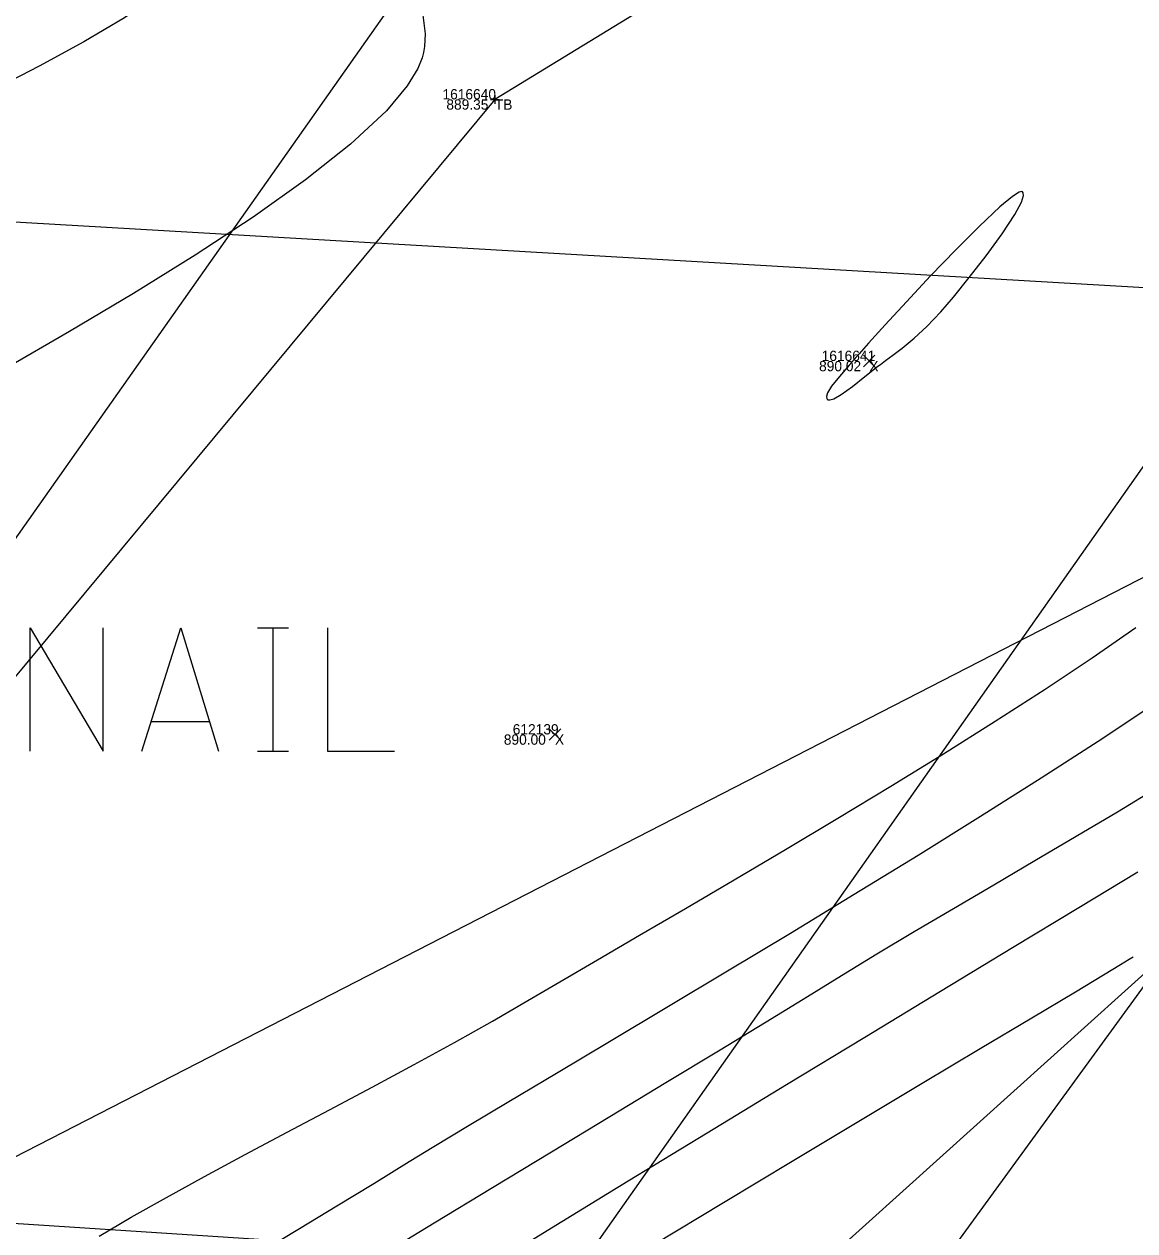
# Model space of a CAD drawing. Extents: x 1957117 to 1971063, y 701601 to 715861.
# Drawn here: x 1963821.89 to 1963859.71, y 707220.52 to 707261.61 of the extents above; entities that cross this region are included whole.
import ezdxf

# ---------------------------------------------------------------- set-up
doc = ezdxf.new("R2010")
doc.units = 0
for name, color, linetype in [('AP_X_Lights', 7, 'Continuous'), ('DT_X_Break_Line', 7, 'Continuous'), ('DT_X_Contour_Major', 7, 'Continuous'), ('DT_X_Contour_Minor', 7, 'Continuous'), ('DV_X_Section_VMS_Line', 7, 'Continuous'), ('GE_P_CL_50', 7, 'Continuous'), ('GE_X_CL_20', 7, 'Continuous'), ('PV_P_Drive', 7, 'Continuous'), ('PV_P_Shoulder', 7, 'Continuous'), ('RS_Raster1', 7, 'Continuous'), ('RW_X_Esmt_RR', 7, 'Continuous'), ('SC_Scratch1', 7, 'Continuous'), ('SC_Shading2', 7, 'Continuous'), ('SC_Shading5', 7, 'Continuous')]:
    doc.layers.add(name, color=color, linetype=linetype)

msp = doc.modelspace()

# ---------------------------------------------------------------- linework, layer by layer
at = {"layer": 'AP_X_Lights'}
for p, q in [((1963850.475, 707249.948), (1963850.863, 707250.338)), ((1963850.475, 707250.338), (1963850.863, 707249.948)), ((1963839.774, 707237.228), (1963840.162, 707237.618)), ((1963839.774, 707237.618), (1963840.162, 707237.228))]:
    msp.add_line(p, q, dxfattribs=at)
at = {"layer": 'DT_X_Break_Line'}
for points in [[(1963884.608, 707287.576), (1963837.921, 707259.051), (1963813.77, 707229.984)], [(1963819.877, 707222.168), (1963861.487, 707243.54), (1963895.263, 707280.714)], [(1963899.517, 707277.373), (1963869.26, 707237.602), (1963831.235, 707203.335), (1963820.965, 707195.035), (1963812.613, 707181.208), (1963805.672, 707159.836), (1963786.526, 707112.387), (1963762.238, 707069.027), (1963734.112, 707027.99), (1963699.007, 706991.28), (1963670.32, 706952.909), (1963630.02, 706918.565), (1963614.237, 706899.512), (1963608.708, 706874.267)]]:
    msp.add_lwpolyline(points, dxfattribs=at)
at = {"layer": 'DT_X_Contour_Major'}
msp.add_lwpolyline([(1963850.965, 707249.962), (1963851.052, 707250.027), (1963851.222, 707250.153), (1963851.47, 707250.336), (1963851.794, 707250.582), (1963852.202, 707250.917), (1963852.632, 707251.314), (1963853.101, 707251.811), (1963853.534, 707252.315), (1963854.074, 707252.98), (1963854.65, 707253.724), (1963855.192, 707254.469), (1963855.626, 707255.133), (1963855.849, 707255.553), (1963855.92, 707255.777), (1963855.912, 707255.872), (1963855.89, 707255.902), (1963855.862, 707255.912), (1963855.769, 707255.887), (1963855.546, 707255.746), (1963855.117, 707255.389), (1963854.421, 707254.735), (1963853.611, 707253.923), (1963852.759, 707253.037), (1963851.934, 707252.158), (1963851.207, 707251.368), (1963850.647, 707250.749), (1963850.325, 707250.383), (1963849.988, 707249.996), (1963849.658, 707249.619), (1963849.387, 707249.281), (1963849.25, 707249.059), (1963849.21, 707248.931), (1963849.22, 707248.867), (1963849.237, 707248.842), (1963849.261, 707248.824), (1963849.328, 707248.814), (1963849.466, 707248.855), (1963849.712, 707248.998), (1963850.093, 707249.278), (1963850.523, 707249.617)], close=True, dxfattribs=at)
msp.add_lwpolyline([(1963850.965, 707249.962), (1963851.052, 707250.027), (1963851.222, 707250.153), (1963851.47, 707250.336), (1963851.794, 707250.582), (1963852.202, 707250.917), (1963852.632, 707251.314), (1963853.101, 707251.811), (1963853.534, 707252.315), (1963854.074, 707252.98), (1963854.65, 707253.724), (1963855.192, 707254.469), (1963855.626, 707255.133), (1963855.849, 707255.553), (1963855.92, 707255.777), (1963855.912, 707255.872), (1963855.89, 707255.902), (1963855.862, 707255.912), (1963855.769, 707255.887), (1963855.546, 707255.746), (1963855.117, 707255.389), (1963854.421, 707254.735), (1963853.611, 707253.923), (1963852.759, 707253.037), (1963851.934, 707252.158), (1963851.207, 707251.368), (1963850.647, 707250.749), (1963850.325, 707250.383), (1963849.988, 707249.996), (1963849.658, 707249.619), (1963849.387, 707249.281), (1963849.25, 707249.059), (1963849.21, 707248.931), (1963849.22, 707248.867), (1963849.237, 707248.842), (1963849.261, 707248.824), (1963849.328, 707248.814), (1963849.466, 707248.855), (1963849.712, 707248.998), (1963850.093, 707249.278), (1963850.523, 707249.617)], close=True, dxfattribs=at)
msp.add_lwpolyline([(1963859.65, 707229.838), (1963859.522, 707229.759), (1963859.218, 707229.574), (1963858.647, 707229.229), (1963857.686, 707228.651), (1963856.2, 707227.762), (1963854.444, 707226.713), (1963852.467, 707225.531), (1963850.318, 707224.245), (1963848.046, 707222.883), (1963845.701, 707221.472), (1963843.331, 707220.04)], dxfattribs=at)
msp.add_lwpolyline([(1963859.65, 707229.838), (1963859.522, 707229.759), (1963859.218, 707229.574), (1963858.647, 707229.229), (1963857.686, 707228.651), (1963856.2, 707227.762), (1963854.444, 707226.713), (1963852.467, 707225.531), (1963850.318, 707224.245), (1963848.046, 707222.883), (1963845.701, 707221.472), (1963843.331, 707220.04)], dxfattribs=at)
at = {"layer": 'DT_X_Contour_Minor'}
for points in [[(1963821.374, 707276.876), (1963822.22, 707275.891), (1963823.175, 707274.787), (1963824.186, 707273.593), (1963825.204, 707272.338), (1963826.177, 707271.051), (1963827.054, 707269.764), (1963827.782, 707268.504), (1963828.312, 707267.301), (1963828.559, 707266.401), (1963828.623, 707265.771), (1963828.602, 707265.377), (1963828.571, 707265.188), (1963828.528, 707265.016), (1963828.398, 707264.675), (1963828.096, 707264.167), (1963827.512, 707263.494), (1963826.529, 707262.661), (1963825.315, 707261.834), (1963823.922, 707261.01), (1963822.403, 707260.186), (1963820.812, 707259.361)], [(1963821.374, 707276.876), (1963822.22, 707275.891), (1963823.175, 707274.787), (1963824.186, 707273.593), (1963825.204, 707272.338), (1963826.177, 707271.051), (1963827.054, 707269.764), (1963827.782, 707268.504), (1963828.312, 707267.301), (1963828.559, 707266.401), (1963828.623, 707265.771), (1963828.602, 707265.377), (1963828.571, 707265.188), (1963828.528, 707265.016), (1963828.398, 707264.675), (1963828.096, 707264.167), (1963827.512, 707263.494), (1963826.529, 707262.661), (1963825.315, 707261.834), (1963823.922, 707261.01), (1963822.403, 707260.186), (1963820.812, 707259.361)], [(1963835.459, 707262.016), (1963835.543, 707261.288), (1963835.524, 707260.85), (1963835.492, 707260.645), (1963835.447, 707260.468), (1963835.299, 707260.099), (1963834.941, 707259.509), (1963834.231, 707258.663), (1963833.011, 707257.522), (1963831.479, 707256.31), (1963829.696, 707255.045), (1963827.72, 707253.749), (1963825.614, 707252.442), (1963823.436, 707251.144), (1963821.248, 707249.876)], [(1963835.459, 707262.016), (1963835.543, 707261.288), (1963835.524, 707260.85), (1963835.492, 707260.645), (1963835.447, 707260.468), (1963835.299, 707260.099), (1963834.941, 707259.509), (1963834.231, 707258.663), (1963833.011, 707257.522), (1963831.479, 707256.31), (1963829.696, 707255.045), (1963827.72, 707253.749), (1963825.614, 707252.442), (1963823.436, 707251.144), (1963821.248, 707249.876)], [(1963824.453, 707220.341), (1963825.534, 707220.977), (1963826.738, 707221.657), (1963828.041, 707222.371), (1963829.418, 707223.113), (1963830.845, 707223.873), (1963832.295, 707224.643), (1963833.746, 707225.415), (1963835.171, 707226.18), (1963836.546, 707226.931), (1963837.846, 707227.66), (1963839.047, 707228.357), (1963840.138, 707229.001), (1963841.414, 707229.747), (1963842.847, 707230.583), (1963844.41, 707231.496), (1963846.074, 707232.472), (1963847.812, 707233.5), (1963849.597, 707234.567), (1963851.402, 707235.659), (1963853.197, 707236.765), (1963854.957, 707237.871), (1963856.653, 707238.964), (1963858.257, 707240.032), (1963859.743, 707241.063)], [(1963824.453, 707220.341), (1963825.534, 707220.977), (1963826.738, 707221.657), (1963828.041, 707222.371), (1963829.418, 707223.113), (1963830.845, 707223.873), (1963832.295, 707224.643), (1963833.746, 707225.415), (1963835.171, 707226.18), (1963836.546, 707226.931), (1963837.846, 707227.66), (1963839.047, 707228.357), (1963840.138, 707229.001), (1963841.414, 707229.747), (1963842.847, 707230.583), (1963844.41, 707231.496), (1963846.074, 707232.472), (1963847.812, 707233.5), (1963849.597, 707234.567), (1963851.402, 707235.659), (1963853.197, 707236.765), (1963854.957, 707237.871), (1963856.653, 707238.964), (1963858.257, 707240.032), (1963859.743, 707241.063)], [(1963830.014, 707219.833), (1963831.268, 707220.591), (1963832.542, 707221.364), (1963833.8, 707222.133), (1963835.004, 707222.877), (1963835.849, 707223.395), (1963836.991, 707224.082), (1963838.393, 707224.918), (1963840.016, 707225.885), (1963841.824, 707226.962), (1963843.779, 707228.129), (1963845.844, 707229.368), (1963847.982, 707230.659), (1963850.156, 707231.981), (1963852.328, 707233.315), (1963854.461, 707234.642), (1963856.518, 707235.942), (1963858.462, 707237.195), (1963860.254, 707238.382)], [(1963830.014, 707219.833), (1963831.268, 707220.591), (1963832.542, 707221.364), (1963833.8, 707222.133), (1963835.004, 707222.877), (1963835.849, 707223.395), (1963836.991, 707224.082), (1963838.393, 707224.918), (1963840.016, 707225.885), (1963841.824, 707226.962), (1963843.779, 707228.129), (1963845.844, 707229.368), (1963847.982, 707230.659), (1963850.156, 707231.981), (1963852.328, 707233.315), (1963854.461, 707234.642), (1963856.518, 707235.942), (1963858.462, 707237.195), (1963860.254, 707238.382)], [(1963860.492, 707235.62), (1963859.115, 707234.78), (1963857.714, 707233.943), (1963856.306, 707233.113), (1963854.907, 707232.294), (1963853.532, 707231.489), (1963852.199, 707230.704), (1963850.922, 707229.94), (1963849.719, 707229.202), (1963848.566, 707228.491), (1963847.155, 707227.628), (1963845.531, 707226.641), (1963843.74, 707225.556), (1963841.831, 707224.401), (1963839.849, 707223.202), (1963837.842, 707221.986), (1963835.855, 707220.78), (1963833.936, 707219.611)], [(1963860.492, 707235.62), (1963859.115, 707234.78), (1963857.714, 707233.943), (1963856.306, 707233.113), (1963854.907, 707232.294), (1963853.532, 707231.489), (1963852.199, 707230.704), (1963850.922, 707229.94), (1963849.719, 707229.202), (1963848.566, 707228.491), (1963847.155, 707227.628), (1963845.531, 707226.641), (1963843.74, 707225.556), (1963841.831, 707224.401), (1963839.849, 707223.202), (1963837.842, 707221.986), (1963835.855, 707220.78), (1963833.936, 707219.611)], [(1963859.818, 707232.733), (1963857.802, 707231.515), (1963855.544, 707230.151), (1963853.098, 707228.671), (1963850.515, 707227.106), (1963847.847, 707225.487), (1963845.146, 707223.843), (1963842.464, 707222.207), (1963839.853, 707220.607), (1963837.365, 707219.076)], [(1963859.818, 707232.733), (1963857.802, 707231.515), (1963855.544, 707230.151), (1963853.098, 707228.671), (1963850.515, 707227.106), (1963847.847, 707225.487), (1963845.146, 707223.843), (1963842.464, 707222.207), (1963839.853, 707220.607), (1963837.365, 707219.076)]]:
    msp.add_lwpolyline(points, dxfattribs=at)
at = {"layer": 'DV_X_Section_VMS_Line'}
msp.add_line((1967938.63, 707015.18), (1962667.555, 707322.055), dxfattribs=at)
at = {"layer": 'GE_P_CL_50'}
msp.add_lwpolyline([(1963809.22, 707159.242), (1963930.41, 707325.263), (1964096.946, 707583.449), (1964164.227, 707651.079), (1964201.876, 707617.583)], dxfattribs=at)
at = {"layer": 'GE_X_CL_20'}
msp.add_lwpolyline([(1964578.061, 708318.542), (1963713.717, 707090.878)], dxfattribs=at)
at = {"layer": 'PV_P_Drive'}
for p, q in [((1963837.775, 707259.051), (1963838.067, 707259.051)), ((1963837.921, 707259.197), (1963837.921, 707258.905)), ((1963837.921, 707259.051), (1963837.921, 707259.051))]:
    msp.add_line(p, q, dxfattribs=at)
at = {"layer": 'RW_X_Esmt_RR'}
for points in [[(1963738.247, 707073.608), (1964602.591, 708301.271)], [(1963218.124, 707170.278), (1963732.185, 707226.591), (1963864.206, 707218.006), (1963915.055, 707221.53)]]:
    msp.add_lwpolyline(points, dxfattribs=at)
at = {"layer": 'SC_Shading2'}
for points in [[(1963822.101, 707236.859), (1963822.101, 707241.059), (1963824.581, 707236.859), (1963824.581, 707241.059)], [(1963825.904, 707236.859), (1963827.227, 707241.059), (1963828.516, 707236.859)], [(1963829.839, 707241.059), (1963830.897, 707241.059)], [(1963830.368, 707236.859), (1963830.368, 707241.059)], [(1963832.22, 707241.059), (1963832.22, 707236.859), (1963834.502, 707236.859)], [(1963828.186, 707237.851), (1963826.235, 707237.851)], [(1963829.839, 707236.859), (1963830.897, 707236.859)]]:
    msp.add_lwpolyline(points, dxfattribs=at)
at = {"layer": 'SC_Shading5'}
for points in [[(1963589.678, 706586.994), (1963626.625, 706689.548), (1963651.76, 706746.832), (1963668.09, 706778.596), (1963682.768, 706805.402), (1963734.424, 706911.594), (1963826.849, 707116.717), (1963877.258, 707215.645), (1963964.981, 707354.472), (1964070.526, 707509.355), (1964132.574, 707601.994), (1964163.9, 707642.169), (1964191.2, 707685.167), (1964278.98, 707807.131), (1964326.11, 707874.364), (1964396.427, 707968.962), (1964508.519, 708133.679), (1964655.588, 708336.552), (1964745.319, 708429.172), (1964840.327, 708522.317), (1964988.178, 708660.245), (1965089.796, 708739.041), (1965251.743, 708835.216), (1965415.807, 708922.048), (1965866.2, 709149.38), (1966173.543, 709294.131), (1966283.627, 709338.196), (1966534.003, 709419.214), (1966689.084, 709471.266), (1967008.468, 709641.817), (1967166.677, 709750.124), (1967422.113, 709931.083), (1967818.707, 710198.831), (1968187.021, 710459.852), (1968360.589, 710592.493), (1968496.543, 710707.847), (1968606.427, 710809.378), (1968733.391, 710937.091), (1968807.28, 711025.4), (1968843.008, 711077.094), (1968863.233, 711106.099), (1968909.747, 711171.311), (1968974.133, 711279.559), (1969130.932, 711546.915), (1969247.433, 711744.686), (1969402.714, 712016.424), (1969505.287, 712191.789), (1969666.311, 712460.805), (1969771.586, 712639.896), (1969880.058, 712820.917), (1969964.994, 712955.706), (1969990.005, 713000.084), (1970030.065, 713068.479)], [(1963609.915, 706579.703), (1963646.615, 706681.572), (1963671.193, 706737.585), (1963687.092, 706768.511), (1963701.884, 706795.526), (1963753.906, 706902.469), (1963846.249, 707107.41), (1963895.973, 707204.994), (1963982.966, 707342.667), (1964088.35, 707497.312), (1964150.015, 707589.379), (1964181.502, 707629.761), (1964209.024, 707673.109), (1964296.517, 707794.674), (1964343.552, 707861.772), (1964413.958, 707956.489), (1964526.123, 708121.313), (1964672.104, 708322.686), (1964760.576, 708414.006), (1964855.195, 708506.77), (1965002.134, 708643.847), (1965101.925, 708721.226), (1965262.272, 708816.451), (1965425.685, 708902.939), (1965875.63, 709130.044), (1966182.13, 709274.398), (1966290.944, 709317.954), (1966540.737, 709398.785), (1966697.632, 709451.445), (1967019.644, 709623.399), (1967178.971, 709732.471), (1967434.35, 709913.39), (1967830.945, 710181.14), (1968199.774, 710442.525), (1968374.086, 710575.735), (1968510.806, 710691.739), (1968621.36, 710793.889), (1968749.296, 710922.58), (1968824.413, 711012.355), (1968860.678, 711064.827), (1968880.812, 711093.701), (1968927.778, 711159.547), (1968992.655, 711268.62), (1969149.476, 711536.015), (1969266.039, 711733.891), (1969421.336, 712005.657), (1969523.8, 712180.835), (1969684.812, 712449.831), (1969790.084, 712628.917), (1969898.385, 712809.653), (1969983.474, 712944.685), (1970008.657, 712989.367), (1970048.626, 713057.607)]]:
    msp.add_spline(points, degree=3, dxfattribs=at)

# ---------------------------------------------------------------- texts
at = {"layer": 'PV_P_Shoulder'}
for s, p in [('889.35', (1963836.27, 707258.701)), ('890.02', (1963848.96, 707249.793)), ('890.00', (1963838.226, 707237.073))]:
    msp.add_text(s, height=0.35, dxfattribs=at).set_placement(p)
at = {"layer": 'RS_Raster1'}
for s, p in [('1616640', (1963836.138, 707259.051)), ('1616641', (1963849.048, 707250.143)), ('612139', (1963838.53, 707237.423))]:
    msp.add_text(s, height=0.35, dxfattribs=at).set_placement(p)
at = {"layer": 'SC_Scratch1'}
for s, p in [('TB', (1963837.921, 707258.701)), ('X', (1963850.669, 707249.793)), ('X', (1963839.968, 707237.073))]:
    msp.add_text(s, height=0.35, dxfattribs=at).set_placement(p)

doc.saveas('drawing.dxf')
